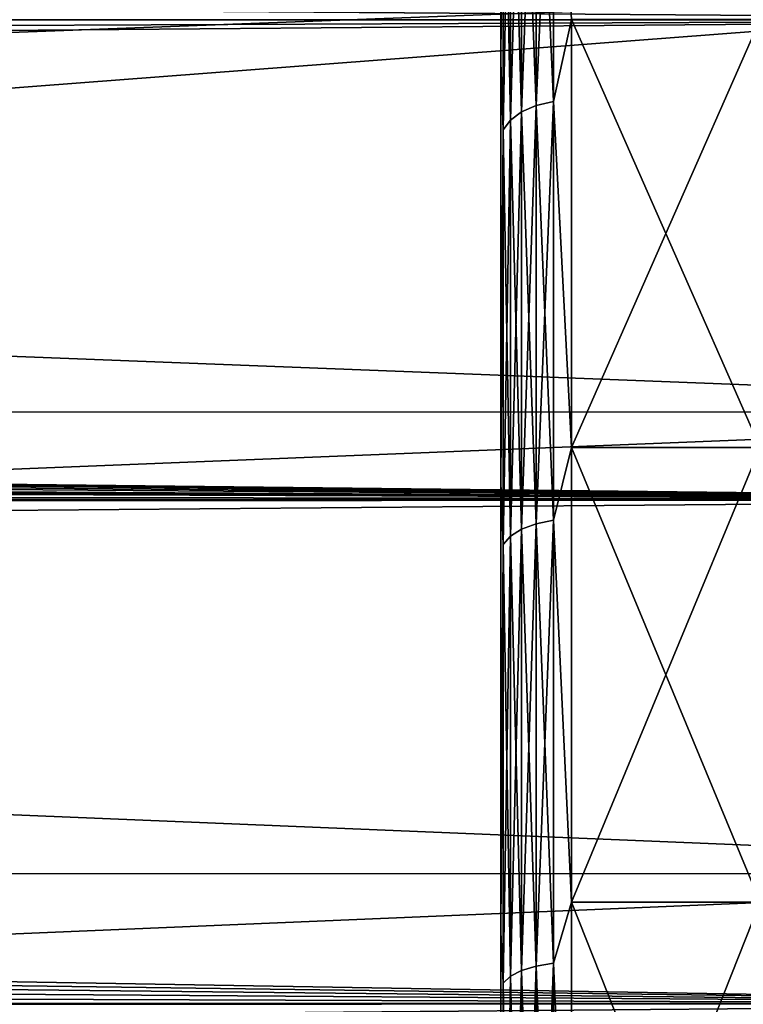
# Model space of a CAD drawing. Header units: metres. Extents: x -150 to 310, y -128 to 84.
# Tile 258 of 465: x 122 to 125, y 8 to 12. Entities that reach past the tile are written whole.
import ezdxf

# ---------------------------------------------------------------- set-up
doc = ezdxf.new("R2010")
doc.units = ezdxf.units.M
doc.layers.add('solid_26009703_SW0001', color=7, linetype='CONTINUOUS')
doc.layers.add('solid_26009703_SW0001_01', color=7, linetype='CONTINUOUS')

msp = doc.modelspace()

# ---------------------------------------------------------------- linework, layer by layer
at = {"layer": 'solid_26009703_SW0001'}
for points in [[(127.5, 14.078438, 18.187841), (-127.5, 14.078438, 18.187841), (-127.5, 12.166172, 19.518818)], [(127.5, 12.166172, 19.518818), (127.5, 14.078438, 18.187841), (-127.5, 12.166172, 19.518818)], [(127.5, 12.166172, 19.518818), (-127.5, 12.166172, 19.518818), (-127.5, 10.129066, 20.649504)], [(127.5, 10.129066, 20.649504), (127.5, 12.166172, 19.518818), (-127.5, 10.129066, 20.649504)], [(127.5, 10.129066, 20.649504), (-127.5, 10.129066, 20.649504), (-127.5, 7.988021, 21.568298)], [(127.5, 7.988021, 21.568298), (127.5, 10.129066, 20.649504), (-127.5, 7.988021, 21.568298)], [(127.5, 7.988021, 21.568298), (-127.5, 7.988021, 21.568298), (-127.5, 5.765008, 22.265774)], [(127.5, 5.765008, 22.265774), (127.5, 7.988021, 21.568298), (-127.5, 5.765008, 22.265774)]]:
    msp.add_3dface(points, dxfattribs=at)
at = {"layer": 'solid_26009703_SW0001_01'}
for points in [[(-127.5, 14.078438, -18.187841), (127.5, 14.078438, -18.187841), (127.5, 12.166172, -19.518818)], [(-127.5, 12.166172, -19.518818), (-127.5, 14.078438, -18.187841), (127.5, 12.166172, -19.518818)], [(124, 13.650301, 15.159538), (124, 13.650278, -15.159559), (124, 11.986875, -16.506453)], [(124, 11.9869, 16.506433), (124, 13.650301, 15.159538), (124, 11.986875, -16.506453)], [(124.010223, 13.338575, 15.53758), (124, 13.650301, 15.159538), (124, 11.9869, 16.506433)], [(124.010223, 13.338575, -15.53758), (124, 11.986875, -16.506453), (124, 13.650278, -15.159559)], [(124.222656, 13.476805, -15.698599), (124.222656, 11.819459, -16.98148), (124.150208, 13.457307, -15.675886)], [(124.222656, 13.476805, 15.698599), (124.150208, 13.457307, 15.675886), (124.150208, 11.802359, 16.956911)], [(124.222656, 11.819459, 16.98148), (124.222656, 13.476805, 15.698599), (124.150208, 11.802359, 16.956911)], [(124.222656, 11.819459, 16.98148), (124.300003, 12.167143, 16.74666), (124.222656, 13.476805, 15.698599)], [(124.222656, 13.476805, -15.698599), (124.300003, 12.167143, -16.74666), (124.222656, 11.819459, -16.98148)], [(124.087982, 13.426248, -15.639707), (124.087982, 11.77512, -16.917776), (124.04023, 13.385749, -15.592531)], [(124.087982, 13.426248, 15.639707), (124.04023, 13.385749, 15.592531), (124.04023, 11.739601, 16.866745)], [(124.087982, 11.77512, 16.917776), (124.087982, 13.426248, 15.639707), (124.04023, 11.739601, 16.866745)], [(124.150208, 13.457307, -15.675886), (124.150208, 11.802359, -16.956911), (124.087982, 13.426248, -15.639707)], [(124.150208, 13.457307, 15.675886), (124.087982, 13.426248, 15.639707), (124.087982, 11.77512, 16.917776)], [(124.150208, 11.802359, 16.956911), (124.150208, 13.457307, 15.675886), (124.087982, 11.77512, 16.917776)], [(124.150208, 11.802359, -16.956911), (124.087982, 11.77512, -16.917776), (124.087982, 13.426248, -15.639707)], [(124.222656, 11.819459, -16.98148), (124.150208, 11.802359, -16.956911), (124.150208, 13.457307, -15.675886)], [(124.04023, 13.385749, -15.592531), (124.04023, 11.739601, -16.866745), (124.010223, 13.338575, -15.53758)], [(124.04023, 13.385749, 15.592531), (124.010223, 13.338575, 15.53758), (124.010223, 11.698228, 16.807302)], [(124.04023, 11.739601, 16.866745), (124.04023, 13.385749, 15.592531), (124.010223, 11.698228, 16.807302)], [(124.087982, 11.77512, -16.917776), (124.04023, 11.739601, -16.866745), (124.04023, 13.385749, -15.592531)], [(124.010223, 13.338575, -15.53758), (124.010223, 11.698228, -16.807302), (124, 11.986875, -16.506453)], [(124.010223, 11.698228, 16.807302), (124.010223, 13.338575, 15.53758), (124, 11.9869, 16.506433)], [(124.04023, 11.739601, -16.866745), (124.010223, 11.698228, -16.807302), (124.010223, 13.338575, -15.53758)], [(103.900002, 12.343493, 16.989355), (128, 12.341079, 16.990728), (103.900002, 11.437422, 17.61208)], [(103.900002, 11.437422, -17.61208), (128, 12.341079, -16.990728), (103.900002, 12.343493, -16.989355)], [(103.900002, 11.437422, 17.61208), (128, 12.341079, 16.990728), (128, 10.501361, 18.185108)], [(103.900002, 10.500002, -18.186533), (128, 10.501361, -18.185108), (128, 12.341079, -16.990728)], [(103.900002, 10.500002, -18.186533), (128, 12.341079, -16.990728), (103.900002, 11.437422, -17.61208)], [(0.603294, 11.607704, -19.856012), (-127.5, 12.166172, -19.518818), (127.5, 12.166172, -19.518818)], [(0.603294, 11.607704, -19.856012), (127.5, 12.166172, -19.518818), (127.5, 10.129066, -20.649504)], [(124.222656, 11.819459, 16.98148), (124.300003, 10.349986, 17.926733), (124.300003, 12.167143, 16.74666)], [(124.222656, 11.819459, -16.98148), (124.300003, 12.167143, -16.74666), (124.300003, 10.349986, -17.926733)], [(125.099998, 12.167143, 16.74666), (124.300003, 12.167143, 16.74666), (124.300003, 10.349986, 17.926733)], [(125.099998, 10.349986, 17.926733), (125.099998, 12.167143, 16.74666), (124.300003, 10.349986, 17.926733)], [(125.099998, 10.349986, -17.926733), (124.300003, 10.349986, -17.926733), (124.300003, 12.167143, -16.74666)], [(125.099998, 12.167143, -16.74666), (125.099998, 10.349986, -17.926733), (124.300003, 12.167143, -16.74666)], [(124, 11.9869, 16.506433), (124, 11.986875, -16.506453), (124, 10.199274, -17.666691)], [(124, 10.199302, 17.666674), (124, 11.9869, 16.506433), (124, 10.199274, -17.666691)], [(124.010223, 11.698228, 16.807302), (124, 11.9869, 16.506433), (124, 10.199302, 17.666674)], [(124.010223, 11.698228, -16.807302), (124, 10.199274, -17.666691), (124, 11.986875, -16.506453)], [(124.150208, 11.802359, -16.956911), (124.150208, 10.026302, -18.063936), (124.087982, 11.77512, -16.917776)], [(124.150208, 11.802359, 16.956911), (124.087982, 11.77512, 16.917776), (124.087982, 10.003162, 18.022245)], [(124.150208, 10.026302, 18.063936), (124.150208, 11.802359, 16.956911), (124.087982, 10.003162, 18.022245)], [(124.222656, 11.819459, -16.98148), (124.222656, 10.040829, -18.090109), (124.150208, 11.802359, -16.956911)], [(124.222656, 11.819459, 16.98148), (124.150208, 11.802359, 16.956911), (124.150208, 10.026302, 18.063936)], [(124.222656, 10.040829, 18.090109), (124.222656, 11.819459, 16.98148), (124.150208, 10.026302, 18.063936)], [(124.222656, 10.040829, -18.090109), (124.150208, 10.026302, -18.063936), (124.150208, 11.802359, -16.956911)], [(124.222656, 10.040829, 18.090109), (124.300003, 10.349986, 17.926733), (124.222656, 11.819459, 16.98148)], [(124.222656, 11.819459, -16.98148), (124.300003, 10.349986, -17.926733), (124.222656, 10.040829, -18.090109)], [(124.087982, 11.77512, -16.917776), (124.087982, 10.003162, -18.022245), (124.04023, 11.739601, -16.866745)], [(124.087982, 11.77512, 16.917776), (124.04023, 11.739601, 16.866745), (124.04023, 9.972988, 17.967882)], [(124.087982, 10.003162, 18.022245), (124.087982, 11.77512, 16.917776), (124.04023, 9.972988, 17.967882)], [(124.150208, 10.026302, -18.063936), (124.087982, 10.003162, -18.022245), (124.087982, 11.77512, -16.917776)], [(124.04023, 11.739601, -16.866745), (124.04023, 9.972988, -17.967882), (124.010223, 11.698228, -16.807302)], [(124.04023, 11.739601, 16.866745), (124.010223, 11.698228, 16.807302), (124.010223, 9.937841, 17.90456)], [(124.04023, 9.972988, 17.967882), (124.04023, 11.739601, 16.866745), (124.010223, 9.937841, 17.90456)], [(124.087982, 10.003162, -18.022245), (124.04023, 9.972988, -17.967882), (124.04023, 11.739601, -16.866745)], [(124.010223, 11.698228, -16.807302), (124.010223, 9.937841, -17.90456), (124, 10.199274, -17.666691)], [(124.010223, 9.937841, 17.90456), (124.010223, 11.698228, 16.807302), (124, 10.199302, 17.666674)], [(124.04023, 9.972988, -17.967882), (124.010223, 9.937841, -17.90456), (124.010223, 11.698228, -16.807302)], [(1.851725, 11.485281, -19.927074), (0.603294, 11.607704, -19.856012), (127.5, 10.129066, -20.649504)], [(2.474173, 11.375183, -19.990128), (1.851725, 11.485281, -19.927074), (127.5, 10.129066, -20.649504)], [(103.900002, 11.437422, 17.61208), (128, 10.501361, 18.185108), (103.900002, 10.500002, 18.186533)], [(3.097064, 11.231569, -20.071169), (2.474173, 11.375183, -19.990128), (127.5, 10.129066, -20.649504)], [(3.721557, 11.054523, -20.169222), (3.097064, 11.231569, -20.071169), (127.5, 10.129066, -20.649504)], [(4.342094, 10.84357, -20.283417), (3.721557, 11.054523, -20.169222), (127.5, 10.129066, -20.649504)], [(4.657476, 10.721845, -20.348022), (4.342094, 10.84357, -20.283417), (127.5, 10.129066, -20.649504)], [(4.953022, 10.598153, -20.41272), (4.657476, 10.721845, -20.348022), (127.5, 10.129066, -20.649504)], [(5.55402, 10.316113, -20.556698), (4.953022, 10.598153, -20.41272), (127.5, 10.129066, -20.649504)], [(103.900002, 9.533803, 18.711136), (128, 10.501361, 18.185108), (128, 8.539556, 19.185148)], [(103.900002, 10.500002, 18.186533), (128, 10.501361, 18.185108), (103.900002, 9.533803, 18.711136)], [(103.900002, 9.533803, -18.711136), (128, 8.539556, -19.185148), (128, 10.501361, -18.185108)], [(103.900002, 9.533803, -18.711136), (128, 10.501361, -18.185108), (103.900002, 10.500002, -18.186533)], [(124.222656, 10.040829, 18.090109), (124.300003, 8.419433, 18.910398), (124.300003, 10.349986, 17.926733)], [(124.222656, 10.040829, -18.090109), (124.300003, 10.349986, -17.926733), (124.300003, 8.419433, -18.910398)], [(125.099998, 10.349986, 17.926733), (124.300003, 10.349986, 17.926733), (124.300003, 8.419433, 18.910398)], [(125.099998, 8.419433, 18.910398), (125.099998, 10.349986, 17.926733), (124.300003, 8.419433, 18.910398)], [(125.099998, 8.419433, -18.910398), (124.300003, 8.419433, -18.910398), (124.300003, 10.349986, -17.926733)], [(125.099998, 10.349986, -17.926733), (125.099998, 8.419433, -18.910398), (124.300003, 10.349986, -17.926733)], [(6.151884, 9.995087, -20.714687), (5.55402, 10.316113, -20.556698), (127.5, 10.129066, -20.649504)], [(124, 10.199302, 17.666674), (124, 10.199274, -17.666691), (124, 8.292938, -18.638159)], [(124, 8.292967, 18.638145), (124, 10.199302, 17.666674), (124, 8.292938, -18.638159)], [(124.010223, 9.937841, 17.90456), (124, 10.199302, 17.666674), (124, 8.292967, 18.638145)], [(124.010223, 9.937841, -17.90456), (124, 8.292938, -18.638159), (124, 10.199274, -17.666691)], [(6.151884, 9.995087, -20.714687), (127.5, 10.129066, -20.649504), (127.5, 7.988021, -21.568298)], [(124.222656, 10.040829, -18.090109), (124.222656, 8.159167, -19.013107), (124.150208, 10.026302, -18.063936)], [(124.222656, 10.040829, 18.090109), (124.150208, 10.026302, 18.063936), (124.150208, 8.147363, 18.9856)], [(124.222656, 8.159167, 19.013107), (124.222656, 10.040829, 18.090109), (124.150208, 8.147363, 18.9856)], [(124.222656, 8.159167, 19.013107), (124.300003, 8.419433, 18.910398), (124.222656, 10.040829, 18.090109)], [(124.222656, 10.040829, -18.090109), (124.300003, 8.419433, -18.910398), (124.222656, 8.159167, -19.013107)], [(6.73725, 9.639397, -20.882578), (6.151884, 9.995087, -20.714687), (127.5, 7.988021, -21.568298)], [(124.087982, 10.003162, -18.022245), (124.087982, 8.128559, -18.941782), (124.04023, 9.972988, -17.967882)], [(124.087982, 10.003162, 18.022245), (124.04023, 9.972988, 17.967882), (124.04023, 8.104039, 18.884645)], [(124.087982, 8.128559, 18.941782), (124.087982, 10.003162, 18.022245), (124.04023, 8.104039, 18.884645)], [(124.150208, 10.026302, -18.063936), (124.150208, 8.147363, -18.9856), (124.087982, 10.003162, -18.022245)], [(124.150208, 10.026302, 18.063936), (124.087982, 10.003162, 18.022245), (124.087982, 8.128559, 18.941782)], [(124.150208, 8.147363, 18.9856), (124.150208, 10.026302, 18.063936), (124.087982, 8.128559, 18.941782)], [(124.150208, 8.147363, -18.9856), (124.087982, 8.128559, -18.941782), (124.087982, 10.003162, -18.022245)], [(124.222656, 8.159167, -19.013107), (124.150208, 8.147363, -18.9856), (124.150208, 10.026302, -18.063936)], [(124.04023, 9.972988, -17.967882), (124.04023, 8.104039, -18.884645), (124.010223, 9.937841, -17.90456)], [(124.04023, 9.972988, 17.967882), (124.010223, 9.937841, 17.90456), (124.010223, 8.07548, 18.818092)], [(124.04023, 8.104039, 18.884645), (124.04023, 9.972988, 17.967882), (124.010223, 8.07548, 18.818092)], [(124.087982, 8.128559, -18.941782), (124.04023, 8.104039, -18.884645), (124.04023, 9.972988, -17.967882)], [(124.010223, 9.937841, -17.90456), (124.010223, 8.07548, -18.818092), (124, 8.292938, -18.638159)], [(124.010223, 8.07548, 18.818092), (124.010223, 9.937841, 17.90456), (124, 8.292967, 18.638145)], [(124.04023, 8.104039, -18.884645), (124.010223, 8.07548, -18.818092), (124.010223, 9.937841, -17.90456)], [(7.299841, 9.253826, -21.056274), (6.73725, 9.639397, -20.882578), (127.5, 7.988021, -21.568298)], [(103.900002, 9.533803, 18.711136), (128, 8.539556, 19.185148), (103.900002, 8.541471, 19.184454)], [(103.900002, 8.541471, -19.184454), (128, 8.539556, -19.185148), (103.900002, 9.533803, -18.711136)], [(7.83346, 8.840095, -21.233294), (7.299841, 9.253826, -21.056274), (127.5, 7.988021, -21.568298)], [(8.347627, 8.38998, -21.41514), (7.83346, 8.840095, -21.233294), (127.5, 7.988021, -21.568298)], [(103.900002, 8.541471, 19.184454), (128, 8.539556, 19.185148), (128, 6.490467, 19.971094)], [(103.900002, 8.541471, 19.184454), (128, 6.490467, 19.971094), (103.900002, 7.525729, 19.605188)], [(103.900002, 7.525729, -19.605188), (128, 8.539556, -19.185148), (103.900002, 8.541471, -19.184454)], [(103.900002, 7.525729, -19.605188), (128, 6.490467, -19.971094), (128, 8.539556, -19.185148)], [(124.222656, 8.159167, 19.013107), (124.300003, 6.396635, 19.686876), (124.300003, 8.419433, 18.910398)], [(124.222656, 8.159167, -19.013107), (124.300003, 8.419433, -18.910398), (124.300003, 6.396635, -19.686876)], [(125.099998, 8.419433, 18.910398), (124.300003, 8.419433, 18.910398), (124.300003, 6.396635, 19.686876)], [(125.099998, 6.396635, 19.686876), (125.099998, 8.419433, 18.910398), (124.300003, 6.396635, 19.686876)], [(125.099998, 6.396635, -19.686876), (124.300003, 6.396635, -19.686876), (124.300003, 8.419433, -18.910398)], [(125.099998, 8.419433, -18.910398), (125.099998, 6.396635, -19.686876), (124.300003, 8.419433, -18.910398)], [(8.837111, 7.910466, -21.596865), (8.347627, 8.38998, -21.41514), (127.5, 7.988021, -21.568298)], [(124, 8.292967, 18.638145), (124, 8.292938, -18.638159), (124, 6.302034, -19.401436)], [(124, 6.302065, 19.401426), (124, 8.292967, 18.638145), (124, 6.302034, -19.401436)], [(124.010223, 8.07548, 18.818092), (124, 8.292967, 18.638145), (124, 6.302065, 19.401426)], [(124.010223, 8.07548, -18.818092), (124, 6.302034, -19.401436), (124, 8.292938, -18.638159)], [(124.222656, 8.159167, -19.013107), (124.222656, 6.193781, -19.741007), (124.150208, 8.147363, -18.9856)], [(124.222656, 8.159167, 19.013107), (124.150208, 8.147363, 18.9856), (124.150208, 6.18482, 19.712446)], [(124.222656, 6.193781, 19.741007), (124.222656, 8.159167, 19.013107), (124.150208, 6.18482, 19.712446)], [(124.222656, 6.193781, 19.741007), (124.300003, 6.396635, 19.686876), (124.222656, 8.159167, 19.013107)], [(124.222656, 8.159167, -19.013107), (124.300003, 6.396635, -19.686876), (124.222656, 6.193781, -19.741007)], [(124.087982, 8.128559, -18.941782), (124.087982, 6.170546, -19.66695), (124.04023, 8.104039, -18.884645)], [(124.087982, 8.128559, 18.941782), (124.04023, 8.104039, 18.884645), (124.04023, 6.151933, 19.607626)], [(124.087982, 6.170546, 19.66695), (124.087982, 8.128559, 18.941782), (124.04023, 6.151933, 19.607626)], [(124.150208, 8.147363, -18.9856), (124.150208, 6.18482, -19.712446), (124.087982, 8.128559, -18.941782)], [(124.150208, 8.147363, 18.9856), (124.087982, 8.128559, 18.941782), (124.087982, 6.170546, 19.66695)], [(124.150208, 6.18482, 19.712446), (124.150208, 8.147363, 18.9856), (124.087982, 6.170546, 19.66695)], [(124.150208, 6.18482, -19.712446), (124.087982, 6.170546, -19.66695), (124.087982, 8.128559, -18.941782)], [(124.222656, 6.193781, -19.741007), (124.150208, 6.18482, -19.712446), (124.150208, 8.147363, -18.9856)], [(124.010223, 8.07548, -18.818092), (124.010223, 6.130252, -19.538527), (124, 6.302034, -19.401436)], [(124.010223, 6.130252, 19.538527), (124.010223, 8.07548, 18.818092), (124, 6.302065, 19.401426)], [(124.04023, 8.104039, -18.884645), (124.04023, 6.151933, -19.607626), (124.010223, 8.07548, -18.818092)], [(124.04023, 8.104039, 18.884645), (124.010223, 8.07548, 18.818092), (124.010223, 6.130252, 19.538527)], [(124.04023, 6.151933, 19.607626), (124.04023, 8.104039, 18.884645), (124.010223, 6.130252, 19.538527)], [(124.04023, 6.151933, -19.607626), (124.010223, 6.130252, -19.538527), (124.010223, 8.07548, -18.818092)], [(124.087982, 6.170546, -19.66695), (124.04023, 6.151933, -19.607626), (124.04023, 8.104039, -18.884645)], [(8.837111, 7.910466, -21.596865), (127.5, 7.988021, -21.568298), (127.5, 5.765008, -22.265774)]]:
    msp.add_3dface(points, dxfattribs=at)

doc.saveas('drawing.dxf')
